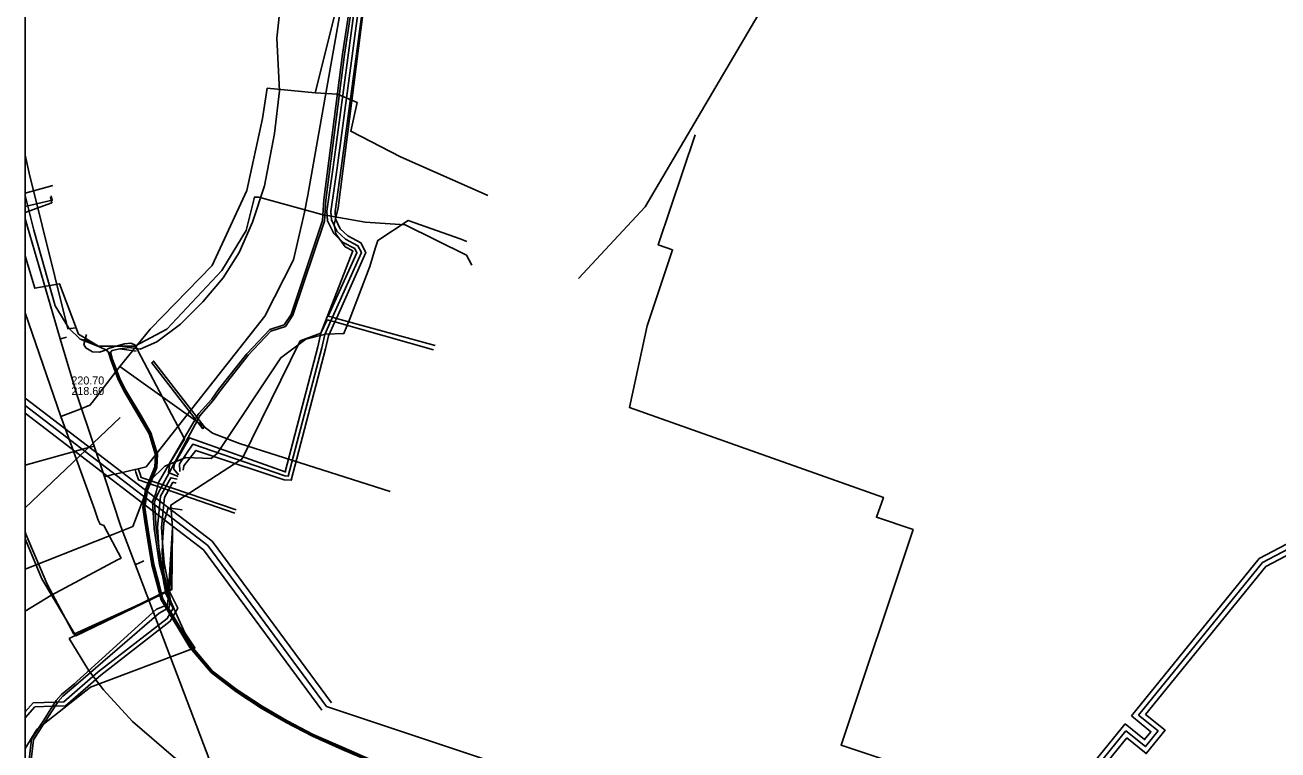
# Model space of a CAD drawing. Extents: x -598233 to -596890, y -1157848 to -1156431.
# Drawn here: x -598232.9 to -598108, y -1157378.5 to -1157306.2 of the extents above; entities that cross this region are included whole.
import ezdxf

# ---------------------------------------------------------------- set-up
doc = ezdxf.new("R2010")
doc.units = 0
for name, color, linetype in [('Vrstva 12', 7, 'Continuous'), ('Vrstva 13', 7, 'Continuous'), ('Vrstva 15', 7, 'Continuous'), ('Vrstva 16', 7, 'Continuous'), ('Vrstva 25', 7, 'Continuous'), ('Vrstva 26', 7, 'Continuous'), ('Vrstva 3', 7, 'Continuous'), ('Vrstva 42', 7, 'Continuous'), ('Vrstva 44', 7, 'Continuous'), ('Vrstva 55', 7, 'Continuous'), ('Vrstva 60', 7, 'Continuous'), ('Vrstva 9', 7, 'Continuous'), ('zajmove_uzemi', 7, 'Continuous')]:
    doc.layers.add(name, color=color, linetype=linetype)

msp = doc.modelspace()

# ---------------------------------------------------------------- linework, layer by layer
at = {"layer": 'Vrstva 12'}
msp.add_line((-598232.89, -1157324.86), (-598230.21, -1157323.9), dxfattribs=at)
for points in [[(-598232.89, -1157329.18), (-598231.93, -1157332.4), (-598229.45, -1157331.96), (-598227.56, -1157336.98), (-598225.58, -1157338.19), (-598221.93, -1157338.18), (-598218.74, -1157336.49), (-598213.28, -1157330.63), (-598210.84, -1157326.65), (-598210.02, -1157323.31), (-598209.58, -1157323.31), (-598203.3, -1157325.05), (-598201.61, -1157325.35), (-598198.99, -1157325.81), (-598194.99, -1157326.07), (-598188.86, -1157329.09), (-598188.33, -1157330.1)], [(-598230.21, -1157323.9), (-598230.35, -1157323.31)]]:
    msp.add_lwpolyline(points, dxfattribs=at)
at = {"layer": 'Vrstva 13'}
for p, q in [((-598232.89, -1157322.91), (-598230.11, -1157322.16)), ((-598226, -1157348.14), (-598227.72, -1157343)), ((-598226.8, -1157348.36), (-598232.89, -1157350.05)), ((-598226, -1157348.14), (-598226.8, -1157348.36)), ((-598224.97, -1157351.21), (-598226, -1157348.14)), ((-598224.97, -1157351.21), (-598224.26, -1157351.01)), ((-598223.33, -1157356.15), (-598224.97, -1157351.21))]:
    msp.add_line(p, q, dxfattribs=at)
for points in [[(-598107.98, -1157264.28), (-598119.06, -1157265.64), (-598142.88, -1157269.06), (-598153.88, -1157269.51), (-598155.11, -1157269.59), (-598160.73, -1157270.18), (-598168.39, -1157271.16), (-598172.37, -1157272.98), (-598185.75, -1157280.09), (-598193.72, -1157287.08), (-598197.69, -1157292.93), (-598200.4, -1157298.84), (-598204.69, -1157323.12), (-598205.02, -1157324.81), (-598206.12, -1157329.58)], [(-598227.72, -1157343), (-598229.38, -1157337.44), (-598232.89, -1157325.47)], [(-598197.97, -1157328.43), (-598197.73, -1157327.63), (-598194.68, -1157325.64), (-598189.5, -1157327.49)], [(-598189.5, -1157327.49), (-598188.84, -1157327.73)], [(-598198.53, -1157330.24), (-598197.97, -1157328.43)], [(-598224.26, -1157351.01), (-598223.46, -1157350.83), (-598221.92, -1157350.47), (-598221.62, -1157350.4), (-598220.81, -1157350.21), (-598208.98, -1157335.2), (-598206.12, -1157329.58)], [(-598218.96, -1157350.16), (-598216.86, -1157349.3), (-598214.32, -1157349.37), (-598213.72, -1157348.87), (-598207.38, -1157339.33), (-598204.9, -1157337.48), (-598202.93, -1157336.98), (-598201.1, -1157336.93), (-598200.52, -1157335.44), (-598198.58, -1157330.4), (-598198.53, -1157330.24)], [(-598229.38, -1157337.44), (-598229.22, -1157337.4), (-598228.76, -1157337.27)], [(-598221.92, -1157350.47), (-598221.86, -1157350.73), (-598221.59, -1157351.52), (-598211.98, -1157354.85)], [(-598221.62, -1157350.4), (-598221.46, -1157350.85), (-598221.31, -1157351.28), (-598211.84, -1157354.5)], [(-598220.38, -1157351.54), (-598218.96, -1157350.16)], [(-598220.38, -1157351.54), (-598222.14, -1157356.17), (-598224.14, -1157356.96), (-598230.84, -1157359.62), (-598232.89, -1157360.43)], [(-597603.06, -1157619.91), (-597739.73, -1157592.24), (-597778.6, -1157583.03), (-597825.15, -1157570.63), (-597835.74, -1157567.34), (-597879.15, -1157554.13), (-597996.18, -1157497.47), (-598020.69, -1157477.67), (-598071.79, -1157432.81), (-598174.31, -1157397.68), (-598184.13, -1157393.93), (-598189.83, -1157391.7), (-598214.48, -1157379.52), (-598223.33, -1157356.15)], [(-598221.87, -1157359.94), (-598221.62, -1157359.84), (-598221.04, -1157359.59)]]:
    msp.add_lwpolyline(points, dxfattribs=at)
at = {"layer": 'Vrstva 15'}
msp.add_lwpolyline([(-598177.7, -1157331.44), (-598171.06, -1157324.28), (-598141.13, -1157273.38), (-598121.67, -1157262.01), (-598109.06, -1157260.24), (-598080.97, -1157256.77), (-598048.03, -1157253.89), (-598040.96, -1157252.57), (-598036.72, -1157251.12), (-598031.8, -1157248.6), (-598029.05, -1157246.45), (-598026.12, -1157243.44), (-598023.52, -1157239.57), (-598020.59, -1157232.1), (-598002.18, -1157187.53), (-597997.74, -1157173.94), (-597995.79, -1157166.26), (-597996.65, -1157153.48), (-598000.07, -1157136.13), (-598006.2, -1157117.94), (-598011.01, -1157099.85), (-598013.68, -1157085.44), (-598015.3, -1157071.94), (-598015.06, -1157065.07)], dxfattribs=at)
at = {"layer": 'Vrstva 16'}
for points in [[(-598199, -1157293.09), (-598203.96, -1157312.9), (-598208.74, -1157312.46), (-598209.23, -1157315.48), (-598210.77, -1157322.64), (-598214.23, -1157330.14), (-598220.43, -1157336.47), (-598223.43, -1157340.21), (-598226.19, -1157343.81)], [(-598203.96, -1157312.9), (-598201.74, -1157313.05), (-598199.79, -1157313.87), (-598200.41, -1157316.74), (-598195.47, -1157319.31), (-598186.83, -1157323.13), (-598186.74, -1157323.17)], [(-598232.89, -1157324.26), (-598230.18, -1157323.63), (-598230.28, -1157323.19)], [(-598232.89, -1157334.84), (-598229.32, -1157345.2), (-598228.37, -1157347.81)], [(-598223.43, -1157340.21), (-598215.19, -1157346.1), (-598214.2, -1157346.85), (-598211.52, -1157347.88), (-598196.5, -1157352.69)], [(-598229.32, -1157345.2), (-598227.4, -1157344.45), (-598226.42, -1157344.06), (-598226.19, -1157343.81)], [(-598228.37, -1157347.81), (-598228.02, -1157348.76), (-598225.95, -1157354.43), (-598225.6, -1157355.52)], [(-598225.6, -1157355.52), (-598225.41, -1157355.93), (-598225.02, -1157356.05), (-598223.32, -1157359.31), (-598223.67, -1157359.49), (-598230.33, -1157363.06), (-598232.89, -1157364.6)]]:
    msp.add_lwpolyline(points, dxfattribs=at)
at = {"layer": 'Vrstva 25'}
for p, q in [((-598232.89, -1157344.11), (-598214.68, -1157358.06)), ((-598214.68, -1157358.06), (-598202.83, -1157374.11)), ((-598202.83, -1157374.11), (-598182.2, -1157381.01))]:
    msp.add_line(p, q, dxfattribs=at)
for points in [[(-598121.87, -1157374.99), (-598109.51, -1157359.76), (-598076.35, -1157342.33), (-598080.54, -1157334.36), (-598037.76, -1157313.23), (-597978.36, -1157309.36)], [(-598141.95, -1157381.17), (-598151.53, -1157377.97), (-598144.35, -1157356.47), (-598148.01, -1157355.24), (-598147.31, -1157353.27), (-598172.61, -1157344.31), (-598170.87, -1157336.15), (-598168.33, -1157328.56), (-598169.76, -1157328.09), (-598166.08, -1157317.09)], [(-598123.13, -1157376.54), (-598121.19, -1157378.11), (-598119.93, -1157376.56), (-598121.87, -1157374.99)], [(-598133.89, -1157383.86), (-598130.1, -1157385.13), (-598123.13, -1157376.54)]]:
    msp.add_lwpolyline(points, dxfattribs=at)
at = {"layer": 'Vrstva 26'}
for p, q in [((-598214.24, -1157357.64), (-598232.89, -1157343.36)), ((-598215.11, -1157358.49), (-598232.89, -1157344.87)), ((-598202.34, -1157373.76), (-598214.24, -1157357.64)), ((-598203.31, -1157374.47), (-598215.11, -1157358.49)), ((-598202.35, -1157374.27), (-598182.2, -1157381.01))]:
    msp.add_line(p, q, dxfattribs=at)
for points in [[(-598122.57, -1157375.06), (-598109.83, -1157359.36), (-598077.02, -1157342.12), (-598081.22, -1157334.14), (-598037.89, -1157312.74), (-597978.89, -1157308.9)], [(-598121.16, -1157374.91), (-598109.19, -1157360.16), (-598075.67, -1157342.54), (-598079.86, -1157334.58), (-598037.63, -1157313.72), (-597977.83, -1157309.83)], [(-598141.95, -1157381.17), (-598151.53, -1157377.97), (-598144.35, -1157356.47), (-598148.01, -1157355.24), (-598147.31, -1157353.27), (-598172.61, -1157344.31), (-598170.87, -1157336.15), (-598168.33, -1157328.56), (-598169.76, -1157328.09), (-598166.08, -1157317.09)], [(-598123.2, -1157375.84), (-598121.26, -1157377.41), (-598120.63, -1157376.63), (-598122.57, -1157375.06)], [(-598121.16, -1157374.91), (-598119.22, -1157376.49), (-598121.11, -1157378.82), (-598123.05, -1157377.24)], [(-598133.73, -1157383.39), (-598130.27, -1157384.55), (-598123.2, -1157375.84)], [(-598133.48, -1157384.53), (-598129.93, -1157385.71), (-598123.05, -1157377.24)]]:
    msp.add_lwpolyline(points, dxfattribs=at)
at = {"layer": 'Vrstva 3'}
msp.add_lwpolyline([(-598215.16, -1157346.42), (-598220.25, -1157339.83), (-598220.07, -1157339.66), (-598215.03, -1157346.2)], close=True, dxfattribs=at)
at = {"layer": 'Vrstva 42'}
for points in [[(-598232.74, -1157381.74), (-598232.25, -1157377.37), (-598231.56, -1157376.31), (-598231.54, -1157376.27), (-598231.02, -1157375.47), (-598230.14, -1157374.09), (-598229.88, -1157373.68), (-598229.78, -1157373.53), (-598229.27, -1157372.93), (-598227.97, -1157371.84), (-598227.72, -1157371.63), (-598219.8, -1157364.4), (-598218.68, -1157363.98), (-598218.61, -1157363.34), (-598218.61, -1157363.34), (-598219.2, -1157361.02), (-598219.48, -1157359.94), (-598220.03, -1157356.37), (-598220.17, -1157353.68), (-598219.86, -1157352.89), (-598219.57, -1157351.79), (-598217.03, -1157347.37), (-598215.71, -1157345.08), (-598215.55, -1157344.91), (-598214.28, -1157343.47), (-598213.59, -1157342.51), (-598210.79, -1157338.95), (-598208.5, -1157336.51), (-598207.05, -1157336.05), (-598206.36, -1157335.01), (-598203.24, -1157325.66), (-598203.09, -1157323.59), (-598201.23, -1157309.06), (-598200.19, -1157302.05)], [(-598232.54, -1157381.74), (-598232.05, -1157377.43), (-598231.06, -1157375.89), (-598230.86, -1157375.57), (-598229.9, -1157374.08), (-598229.63, -1157373.67), (-598229.62, -1157373.65), (-598229.13, -1157373.07), (-598227.83, -1157371.99), (-598219.51, -1157364.8), (-598218.53, -1157364.25), (-598218.48, -1157364.05), (-598218.44, -1157363.67), (-598218.43, -1157363.49), (-598218.41, -1157363.32), (-598219.05, -1157360.8), (-598219.28, -1157359.9), (-598219.54, -1157358.23), (-598219.83, -1157356.35), (-598219.97, -1157353.72), (-598219.67, -1157352.96), (-598219.11, -1157351.91), (-598218.52, -1157350.81), (-598215.46, -1157345.13), (-598215.11, -1157344.71), (-598214.13, -1157343.59), (-598213.43, -1157342.63), (-598210.63, -1157339.08), (-598208.39, -1157336.69), (-598206.93, -1157336.23), (-598206.18, -1157335.09), (-598203.04, -1157325.7), (-598202.89, -1157323.61), (-598201.03, -1157309.08), (-598199.99, -1157302.09)], [(-598199.59, -1157304.02), (-598201.76, -1157320.38), (-598202.39, -1157324.74), (-598202.34, -1157325.58), (-598201.79, -1157326.72), (-598200.95, -1157327.51), (-598199.71, -1157328.16), (-598199.36, -1157328.85), (-598202.24, -1157335.3), (-598202.4, -1157335.65), (-598203.01, -1157337.02), (-598203.31, -1157338.35), (-598206.65, -1157351.14), (-598207, -1157351.12), (-598216.16, -1157347.95), (-598217.49, -1157349.92), (-598217.47, -1157350.67)], [(-598199.19, -1157304.07), (-598201.36, -1157320.44), (-598201.98, -1157324.76), (-598201.94, -1157325.48), (-598201.46, -1157326.48), (-598200.72, -1157327.18), (-598199.41, -1157327.86), (-598198.92, -1157328.84), (-598201.85, -1157335.41), (-598202.01, -1157335.76), (-598202.63, -1157337.15), (-598202.92, -1157338.45), (-598206.35, -1157351.55), (-598207.07, -1157351.51), (-598214.76, -1157348.94), (-598215.87, -1157348.57), (-598217.07, -1157350.13), (-598217.14, -1157350.55)], [(-598199.99, -1157303.98), (-598202.16, -1157320.33), (-598202.79, -1157324.72), (-598202.73, -1157325.68), (-598202.12, -1157326.96), (-598201.18, -1157327.84), (-598200.01, -1157328.45), (-598199.8, -1157328.86), (-598202.66, -1157335.19), (-598202.24, -1157335.3), (-598201.85, -1157335.41), (-598192, -1157338.12)], [(-598232.89, -1157319.12), (-598232.47, -1157320.93), (-598228.62, -1157336.46), (-598227.82, -1157336.34)], [(-598192.15, -1157338.56), (-598202.01, -1157335.76), (-598202.4, -1157335.65), (-598202.78, -1157335.54), (-598203.39, -1157336.9), (-598203.7, -1157338.26), (-598206.95, -1157350.71)], [(-598226.76, -1157337.03), (-598227.04, -1157338), (-598226.83, -1157338.36), (-598226.15, -1157338.74), (-598225.47, -1157338.77), (-598224.76, -1157338.53), (-598224.58, -1157338.42), (-598223.81, -1157338.18), (-598222.98, -1157337.94), (-598222.36, -1157337.88), (-598221.95, -1157338.06), (-598217.03, -1157347.37), (-598216.98, -1157347.45), (-598218.46, -1157349.86), (-598218.6, -1157350.77), (-598218.52, -1157350.81), (-598217.62, -1157351.17)], [(-598206.95, -1157350.71), (-598216.48, -1157347.33), (-598218.02, -1157349.98), (-598218.07, -1157350.45), (-598217.58, -1157351.01)], [(-598232.89, -1157374.64), (-598232.09, -1157373.76), (-598229.88, -1157373.68), (-598229.63, -1157373.67), (-598229.02, -1157373.65), (-598225.59, -1157370.67), (-598218.72, -1157365.35), (-598218.12, -1157364.31), (-598218.44, -1157363.67), (-598218.61, -1157363.34), (-598218.86, -1157362.87), (-598219.2, -1157361.02), (-598219.43, -1157359.83), (-598219.54, -1157358.23), (-598219.68, -1157356.22), (-598219.39, -1157353.14), (-598218.34, -1157351.3), (-598217.71, -1157351.45)], [(-598232.89, -1157375.24), (-598231.91, -1157374.15), (-598230.14, -1157374.09), (-598229.9, -1157374.08), (-598228.86, -1157374.05), (-598225.33, -1157370.98), (-598218.42, -1157365.62), (-598217.88, -1157364.7), (-598217.66, -1157364.32), (-598218.47, -1157362.73), (-598219.03, -1157359.78), (-598219.17, -1157357.77), (-598219.28, -1157356.23), (-598219, -1157353.26), (-598218.14, -1157351.75), (-598217.83, -1157351.83)], [(-598206.95, -1157350.71), (-598206.96, -1157350.72), (-598206.92, -1157350.72), (-598206.95, -1157350.71)], [(-598217.24, -1157354.49), (-598218.62, -1157354.29), (-598219.07, -1157355.8), (-598219.17, -1157357.77), (-598219.23, -1157358.83), (-598219.05, -1157360.8), (-598219, -1157361.36), (-598218.52, -1157363.28), (-598218.43, -1157363.49), (-598217.88, -1157364.7), (-598216.95, -1157366.76), (-598215.96, -1157368.27), (-598226.36, -1157372.2), (-598231.06, -1157375.89), (-598231.54, -1157376.27), (-598231.73, -1157376.42), (-598232.89, -1157378.31)]]:
    msp.add_lwpolyline(points, dxfattribs=at)
at = {"layer": 'Vrstva 44'}
for p, q in [((-598227.39, -1157337.47), (-598225.4, -1157338.27)), ((-598225.4, -1157338.27), (-598224.83, -1157338.53)), ((-598224.83, -1157338.53), (-598224.45, -1157338.87)), ((-598224.45, -1157338.87), (-598224.21, -1157338.6)), ((-598224.45, -1157338.87), (-598224.26, -1157339.53)), ((-598224.21, -1157338.6), (-598223.43, -1157338.44)), ((-598223.43, -1157338.44), (-598221.82, -1157338.67)), ((-598224.26, -1157339.53), (-598223.53, -1157341.46)), ((-598223.53, -1157341.46), (-598222.95, -1157342.57)), ((-598222.95, -1157342.57), (-598221.42, -1157345.19)), ((-598221.42, -1157345.19), (-598220.43, -1157346.88)), ((-598220.43, -1157346.88), (-598219.8, -1157349)), ((-598219.8, -1157349), (-598219.86, -1157350.25)), ((-598219.86, -1157350.25), (-598220.77, -1157352.51)), ((-598220.77, -1157352.51), (-598221.05, -1157354.26)), ((-598221.05, -1157354.26), (-598220.85, -1157355.65)), ((-598220.85, -1157355.65), (-598220.46, -1157358.16)), ((-598220.46, -1157358.16), (-598220.16, -1157359.97)), ((-598220.16, -1157359.97), (-598219.63, -1157361.93)), ((-598219.63, -1157361.93), (-598219.23, -1157363.43)), ((-598219.23, -1157363.43), (-598216.38, -1157368.17)), ((-598216.38, -1157368.17), (-598214.26, -1157370.67)), ((-598214.26, -1157370.67), (-598211.81, -1157372.54)), ((-598211.81, -1157372.54), (-598209.3, -1157374.19)), ((-598209.3, -1157374.19), (-598206.81, -1157375.63)), ((-598206.81, -1157375.63), (-598204.19, -1157376.99)), ((-598204.19, -1157376.99), (-598201.22, -1157378.3)), ((-598201.22, -1157378.3), (-598198.42, -1157379.51))]:
    msp.add_line(p, q, dxfattribs=at)
for points in [[(-598223.43, -1157338.44), (-598222.48, -1157338.31), (-598221.41, -1157338.48), (-598219.76, -1157337.74), (-598217.39, -1157335.99), (-598215.17, -1157333.77), (-598213.13, -1157331.36), (-598211.53, -1157328.83), (-598210.21, -1157325.82), (-598209.01, -1157322.2), (-598208.03, -1157316.98), (-598207.53, -1157312.71), (-598207.78, -1157307.45), (-598207.03, -1157300.35)], [(-598232.89, -1157323.14), (-598232.14, -1157326.08), (-598232, -1157326.61), (-598229.89, -1157334.15), (-598228.52, -1157336.37), (-598227.39, -1157337.47), (-598226.61, -1157337.66), (-598225.4, -1157338.27)], [(-598225.4, -1157338.27), (-598224.83, -1157338.53), (-598224.61, -1157338.73), (-598224.55, -1157338.9), (-598224.35, -1157339.56), (-598223.62, -1157341.5), (-598223.04, -1157342.62), (-598221.51, -1157345.24), (-598220.52, -1157346.92), (-598219.9, -1157349.01), (-598219.96, -1157350.23), (-598220.44, -1157351.43), (-598220.87, -1157352.48), (-598221.15, -1157354.26), (-598220.95, -1157355.67), (-598220.56, -1157358.18), (-598220.26, -1157359.99), (-598219.73, -1157361.96), (-598219.32, -1157363.47), (-598216.46, -1157368.23), (-598214.33, -1157370.74), (-598211.87, -1157372.62), (-598209.35, -1157374.28), (-598206.86, -1157375.72), (-598204.23, -1157377.08), (-598201.26, -1157378.39), (-598198.46, -1157379.6)], [(-598223.43, -1157338.44), (-598224.21, -1157338.6), (-598224.34, -1157338.75), (-598224.35, -1157338.84), (-598224.17, -1157339.5), (-598223.44, -1157341.42), (-598222.86, -1157342.52), (-598221.33, -1157345.14), (-598220.34, -1157346.84), (-598219.7, -1157348.99), (-598219.76, -1157350.27), (-598220.26, -1157351.51), (-598220.67, -1157352.54), (-598220.95, -1157354.26), (-598220.75, -1157355.64), (-598220.36, -1157358.14), (-598220.06, -1157359.95), (-598219.53, -1157361.9), (-598219.14, -1157363.39), (-598216.3, -1157368.11), (-598214.19, -1157370.6), (-598211.75, -1157372.46), (-598209.25, -1157374.1), (-598206.76, -1157375.54), (-598204.15, -1157376.9), (-598201.18, -1157378.21), (-598198.38, -1157379.42)]]:
    msp.add_lwpolyline(points, dxfattribs=at)
at = {"layer": 'Vrstva 55'}
for points in [[(-598218.18, -1157356.3), (-598218.35, -1157354.03), (-598211.25, -1157349.43), (-598205.45, -1157337.65), (-598203.39, -1157336.9), (-598200.21, -1157328.67), (-598200.96, -1157328.29), (-598201.89, -1157326.98), (-598202.08, -1157326.05), (-598201.66, -1157324.38), (-598198.75, -1157301.38)], [(-598232.89, -1157356.7), (-598232.82, -1157356.94), (-598230.69, -1157361.92), (-598228.02, -1157366.9), (-598218.6, -1157362.63), (-598218.18, -1157356.3)], [(-598218.18, -1157356.3), (-598218.25, -1157362.45), (-598227.84, -1157367.07), (-598231.22, -1157361.39), (-598232.89, -1157357.38)], [(-598218.18, -1157356.3), (-598218.44, -1157362.45), (-598228.48, -1157367.35), (-598226.58, -1157370.49), (-598225.08, -1157372.46), (-598222.17, -1157375.6), (-598218.08, -1157379.15), (-598213.28, -1157382.53), (-598209.19, -1157384.66), (-598203.68, -1157386.79), (-598196.75, -1157389.28), (-598187.27, -1157392.5), (-598161.39, -1157401.6), (-598138.93, -1157409.53), (-598130.64, -1157412.57), (-598123.35, -1157415.05), (-598121.75, -1157416.12), (-598117.66, -1157417.36), (-598117.4, -1157416.94), (-598096.69, -1157423.76)]]:
    msp.add_lwpolyline(points, dxfattribs=at)
at = {"layer": 'Vrstva 60'}
msp.add_lwpolyline([(-598232.89, -1156430.86), (-598232.89, -1157835.58), (-598232.81, -1157835.6), (-598231.24, -1157835.95), (-598223.73, -1157837.73), (-598218.75, -1157838.85), (-598190.54, -1157845.18), (-598175.89, -1157848.46), (-598170.51, -1157848.46), (-598170.38, -1157848.22), (-598166.89, -1157841.65), (-598165.3, -1157838.66), (-598164.37, -1157836.9), (-598161.86, -1157832.18), (-598161.19, -1157830.95), (-598160.05, -1157828.86), (-598157.63, -1157824.55), (-598144.71, -1157839.14), (-598136.41, -1157848.46), (-597003.66, -1157848.46)], dxfattribs=at)
at = {"layer": 'Vrstva 9'}
msp.add_line((-598223.4, -1157345.28), (-598232.89, -1157354.3), dxfattribs=at)
at = {"layer": 'zajmove_uzemi'}
msp.add_lwpolyline([(-598232.89, -1156430.86), (-596890.46, -1156430.86), (-596890.46, -1157848.46), (-598232.89, -1157848.46)], close=True, dxfattribs=at)

# ---------------------------------------------------------------- texts
at = {"layer": 'Vrstva 12'}
for s, p in [('220.70', (-598228.27, -1157342)), ('218.60', (-598228.27, -1157343.05))]:
    msp.add_text(s, height=0.8, dxfattribs=at).set_placement(p)

doc.saveas('drawing.dxf')
